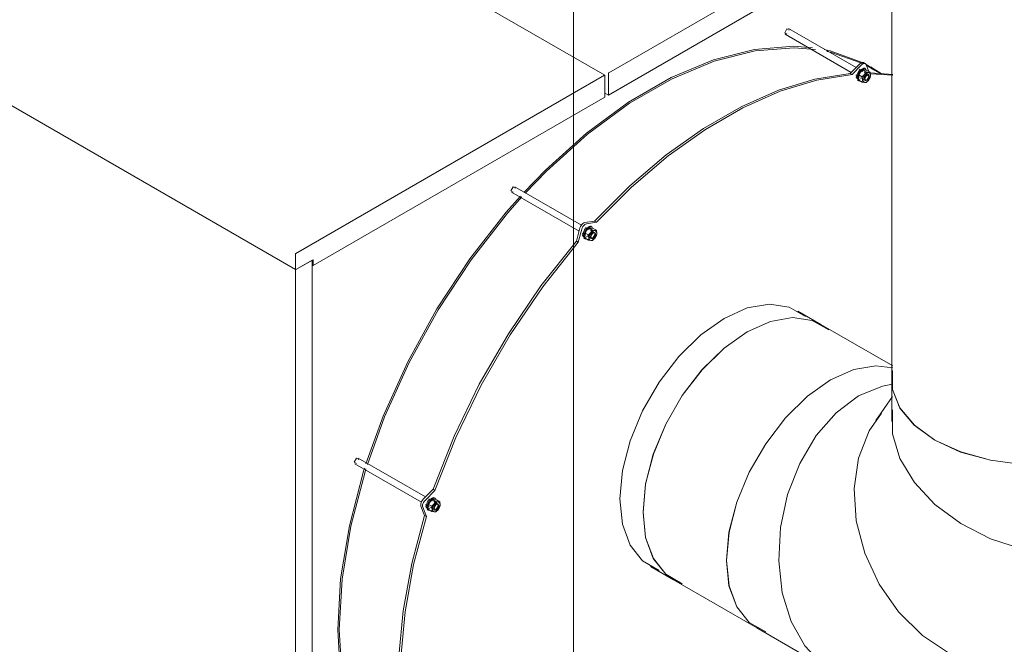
# Model space of a CAD drawing. Header units: metres. Extents: x -54598 to 1827199, y -329446 to -256744.
# Tile 366 of 474: x 225410 to 226913, y -305403 to -304450. Entities that reach past the tile are written whole.
import ezdxf

# ---------------------------------------------------------------- set-up
doc = ezdxf.new("R2010")
doc.units = ezdxf.units.M
for name, color, linetype, lineweight in [('G-ANNO-SYMB', 7, 'Continuous', 9), ('G-IMPT', 8, 'Continuous', 9), ('M-EQPM', 7, 'Continuous', 20), ('M-HVAC-DUCT', 70, 'Continuous', 20)]:
    doc.layers.add(name, color=color, linetype=linetype, lineweight=lineweight)

# ---------------------------------------------------------------- blocks, each defined once
blk = doc.blocks.new('PREXTHERM RSW 1890 - Гайка 12_dwg-V335-AKS44')
at = {"layer": 'G-IMPT'}
for p, q in [((-13555.5, -14939.6), (-13560.5, -14936.7)), ((-13566.5, -14944.2), (-13561.5, -14947.1)), ((-13555.5, -14939.6), (-13555.4, -14941.8)), ((-13549.4, -14940.1), (-13554.4, -14937.2)), ((-13550.6, -14947.5), (-13551.7, -14946.8)), ((-13566.5, -14952.2), (-13561.5, -14955.2))]:
    blk.add_line(p, q, dxfattribs=at)
for points in [[(-13566.5, -14944.2, 0), (-13564.1, -14940.1, 0), (-13560.5, -14936.7, 0)], [(-13560.5, -14936.7, 0), (-13558, -14936.6, 0), (-13554.4, -14937.2, 0)], [(-13566.5, -14952.2, 0), (-13567.1, -14947.9, 0), (-13566.5, -14944.2, 0)], [(-13555.5, -14939.6, 0), (-13557.9, -14943.6, 0), (-13561.5, -14947.1, 0)], [(-13561.5, -14947.1, 0), (-13561, -14951.4, 0), (-13561.5, -14955.2, 0)], [(-13554.8, -14941.3, 0), (-13557.3, -14943.4, 0), (-13559.4, -14946.5, 0), (-13560.5, -14949.8, 0), (-13560.5, -14952.8, 0), (-13559.3, -14954.9, 0), (-13557.3, -14955.6, 0), (-13554.8, -14954.8, 0)], [(-13554.8, -14943.6, 0), (-13556.1, -14944.6, 0), (-13557.2, -14946.1, 0), (-13558.1, -14947.7, 0), (-13558.5, -14949.4, 0), (-13558.5, -14951, 0), (-13558.1, -14952.1, 0), (-13557.2, -14952.8, 0), (-13556.1, -14952.9, 0), (-13554.8, -14952.4, 0)], [(-13549.4, -14940.1, 0), (-13551.9, -14940.2, 0), (-13555.5, -14939.6, 0)], [(-13555.5, -14955.7, 0), (-13551.9, -14952.3, 0), (-13549.4, -14948.2, 0)], [(-13554.9, -14939.7, 0), (-13555, -14940.9, 0), (-13554.7, -14943.8, 0)], [(-13554.8, -14941.3, 0), (-13552.3, -14940.5, 0), (-13550.2, -14941.2, 0), (-13549.1, -14943.2, 0), (-13549.1, -14946.2, 0), (-13550.2, -14949.6, 0), (-13552.2, -14952.6, 0), (-13554.8, -14954.8, 0)], [(-13554.8, -14952.4, 0), (-13553.5, -14951.4, 0), (-13552.3, -14950, 0), (-13551.5, -14948.3, 0), (-13551, -14946.6, 0), (-13551, -14945.1, 0), (-13551.5, -14943.9, 0), (-13552.3, -14943.2, 0), (-13553.5, -14943.1, 0), (-13554.8, -14943.6, 0)], [(-13549.4, -14948.2, 0), (-13548.9, -14944.5, 0), (-13549.4, -14940.1, 0)], [(-13561.5, -14955.2, 0), (-13557.9, -14955.7, 0), (-13555.5, -14955.7, 0)]]:
    blk.add_polyline3d(points, dxfattribs=at)
blk = doc.blocks.new('PREXTHERM RSW 1890 - Гайка 12_dwg-V336-AKS44')
at = {"layer": 'G-IMPT'}
for p, q in [((-12909.7, -14288.9), (-12904.7, -14291.8)), ((-12898.6, -14284.3), (-12903.6, -14281.4)), ((-12898.6, -14284.3), (-12898.5, -14286.5)), ((-12892.6, -14284.8), (-12897.6, -14281.9)), ((-12909.7, -14297), (-12904.7, -14299.9)), ((-12893.7, -14292.2), (-12894.9, -14291.5))]:
    blk.add_line(p, q, dxfattribs=at)
for points in [[(-12909.7, -14297, 0), (-12910.2, -14292.6, 0), (-12909.7, -14288.9, 0)], [(-12909.7, -14288.9, 0), (-12907.2, -14284.8, 0), (-12903.6, -14281.4, 0)], [(-12898.6, -14284.3, 0), (-12901.1, -14288.3, 0), (-12904.7, -14291.8, 0)], [(-12903.6, -14281.4, 0), (-12901.2, -14281.3, 0), (-12897.6, -14281.9, 0)], [(-12897.9, -14286, 0), (-12900.5, -14288.1, 0), (-12902.5, -14291.2, 0), (-12903.6, -14294.5, 0), (-12903.6, -14297.5, 0), (-12902.5, -14299.6, 0), (-12900.5, -14300.3, 0), (-12897.9, -14299.5, 0)], [(-12897.9, -14288.3, 0), (-12899.3, -14289.3, 0), (-12900.4, -14290.8, 0), (-12901.3, -14292.4, 0), (-12901.7, -14294.1, 0), (-12901.7, -14295.7, 0), (-12901.3, -14296.8, 0), (-12900.4, -14297.5, 0), (-12899.3, -14297.6, 0), (-12897.9, -14297.1, 0)], [(-12892.6, -14284.8, 0), (-12895, -14284.9, 0), (-12898.6, -14284.3, 0)], [(-12898.1, -14284.4, 0), (-12898.1, -14285.6, 0), (-12897.8, -14288.6, 0)], [(-12897.9, -14286, 0), (-12895.4, -14285.2, 0), (-12893.4, -14285.9, 0), (-12892.3, -14287.9, 0), (-12892.3, -14290.9, 0), (-12893.4, -14294.3, 0), (-12895.4, -14297.3, 0), (-12897.9, -14299.5, 0)], [(-12897.9, -14297.1, 0), (-12896.6, -14296.1, 0), (-12895.5, -14294.7, 0), (-12894.6, -14293, 0), (-12894.2, -14291.3, 0), (-12894.2, -14289.8, 0), (-12894.6, -14288.6, 0), (-12895.5, -14287.9, 0), (-12896.6, -14287.8, 0), (-12897.9, -14288.3, 0)], [(-12892.6, -14292.9, 0), (-12892, -14289.2, 0), (-12892.6, -14284.8, 0)], [(-12904.7, -14291.8, 0), (-12904.1, -14296.1, 0), (-12904.7, -14299.9, 0)], [(-12904.7, -14299.9, 0), (-12901.1, -14300.5, 0), (-12898.6, -14300.4, 0)], [(-12898.6, -14300.4, 0), (-12895.1, -14297, 0), (-12892.6, -14292.9, 0)]]:
    blk.add_polyline3d(points, dxfattribs=at)
blk = doc.blocks.new('PREXTHERM RSW 1890 - Гайка 12_dwg-V337-AKS44')
at = {"layer": 'G-IMPT'}
for p, q in [((-13327.5, -14530.1), (-13322.4, -14533)), ((-13316.4, -14525.5), (-13321.4, -14522.6)), ((-13316.4, -14525.5), (-13316.3, -14527.7)), ((-13310.3, -14526), (-13315.4, -14523.1)), ((-13327.5, -14538.2), (-13322.4, -14541.1)), ((-13311.5, -14533.4), (-13312.7, -14532.7))]:
    blk.add_line(p, q, dxfattribs=at)
for points in [[(-13327.5, -14538.2, 0), (-13328, -14533.8, 0), (-13327.5, -14530.1, 0)], [(-13327.5, -14530.1, 0), (-13325, -14526, 0), (-13321.4, -14522.6, 0)], [(-13316.4, -14525.5, 0), (-13318.8, -14529.5, 0), (-13322.4, -14533, 0)], [(-13321.4, -14522.6, 0), (-13319, -14522.5, 0), (-13315.4, -14523.1, 0)], [(-13315.7, -14527.2, 0), (-13318.3, -14529.3, 0), (-13320.3, -14532.4, 0), (-13321.4, -14535.7, 0), (-13321.4, -14538.7, 0), (-13320.3, -14540.8, 0), (-13318.2, -14541.5, 0), (-13315.7, -14540.7, 0)], [(-13315.7, -14529.5, 0), (-13317, -14530.5, 0), (-13318.2, -14532, 0), (-13319, -14533.6, 0), (-13319.5, -14535.3, 0), (-13319.5, -14536.9, 0), (-13319, -14538, 0), (-13318.2, -14538.7, 0), (-13317, -14538.8, 0), (-13315.7, -14538.3, 0)], [(-13310.3, -14526, 0), (-13312.8, -14526.1, 0), (-13316.4, -14525.5, 0)], [(-13315.8, -14525.6, 0), (-13315.9, -14526.8, 0), (-13315.6, -14529.8, 0)], [(-13315.7, -14527.2, 0), (-13313.2, -14526.4, 0), (-13311.2, -14527.1, 0), (-13310, -14529.1, 0), (-13310, -14532.1, 0), (-13311.1, -14535.5, 0), (-13313.2, -14538.5, 0), (-13315.7, -14540.7, 0)], [(-13315.7, -14538.3, 0), (-13314.4, -14537.3, 0), (-13313.3, -14535.9, 0), (-13312.4, -14534.2, 0), (-13312, -14532.5, 0), (-13312, -14531, 0), (-13312.4, -14529.8, 0), (-13313.3, -14529.1, 0), (-13314.4, -14529, 0), (-13315.7, -14529.5, 0)], [(-13310.3, -14534.1, 0), (-13309.8, -14530.4, 0), (-13310.3, -14526, 0)], [(-13322.4, -14533, 0), (-13321.9, -14537.3, 0), (-13322.4, -14541.1, 0)], [(-13322.4, -14541.1, 0), (-13318.9, -14541.7, 0), (-13316.4, -14541.6, 0)], [(-13316.4, -14541.6, 0), (-13312.8, -14538.2, 0), (-13310.3, -14534.1, 0)]]:
    blk.add_polyline3d(points, dxfattribs=at)
blk = doc.blocks.new('PREXTHERM RSW 1890 - PREXTHERM RSW 1890-566327-AKS44')
at = {"layer": 'M-EQPM'}
for p, q in [((-13297.6, -14289.4), (-14189.2, -13774.6)), ((-12858.3, -14035.6), (-13291.6, -14285.7)), ((-14661.2, -14071.2), (-13769.6, -14586)), ((-13292.2, -14319.5), (-12858.3, -14069)), ((-13023.1, -14224.6), (-13019.6, -14226.6)), ((-13022.1, -14226.8), (-12921.5, -14284.9)), ((-12914.2, -14277.6), (-13017.1, -14218.2)), ((-12923.1, -14286.5), (-12908.5, -14271.9)), ((-12905.7, -14273.6), (-12920.3, -14288.1)), ((-12903.2, -14272.3), (-12905.9, -14270.9)), ((-12899.8, -14271.7), (-12902.6, -14270)), ((-12900.1, -14272.1), (-12902.4, -14271)), ((-12876.2, -14286.6), (-12898.6, -14272.9)), ((-12894.4, -14283.8), (-12898.5, -14273.3)), ((-12887.2, -14281), (-12897.7, -14275.1)), ((-13298, -14289.4), (-13769.2, -14561.5)), ((-13297.4, -14322.6), (-13297.4, -14289.7)), ((-13292.2, -14286.7), (-13292.2, -14319.5)), ((-12923.1, -14286.5), (-12920.3, -14288.1)), ((-12914.6, -14288.9), (-12908.9, -14292.2)), ((-12903.9, -14283.5), (-12909.6, -14280.3)), ((-12895.4, -14288.4), (-12901.8, -14284.7)), ((-12900.8, -14283), (-12901.5, -14282.6)), ((-12899.8, -14279.6), (-12901.2, -14278.7)), ((-12899.4, -14286.2), (-12899.5, -14287.5)), ((-12897.8, -14286.3), (-12897.6, -14284.4)), ((-12892.3, -14285.5), (-12857.8, -14288)), ((-12857.8, -14289.3), (-12892.2, -14287.1)), ((-12890.7, -14277.3), (-12891.7, -14276.7)), ((-12876.2, -14287.4), (-12891, -14278.8)), ((-12913.9, -14292.1), (-12910.1, -14297.4)), ((-12912.4, -14292.9), (-12908.7, -14298.2)), ((-12911.7, -14296.9), (-12910.3, -14297.7)), ((-12908.5, -14294.7), (-12907.8, -14295.1)), ((-12906.8, -14293.4), (-12900.4, -14297.1)), ((-13297.5, -14316.5), (-13292.2, -14319.5)), ((-13742.9, -14579.8), (-13297.4, -14322.6)), ((-13440.9, -14465.8), (-13437.3, -14467.8)), ((-13439.8, -14468), (-13336.8, -14527.5)), ((-13333.3, -14518), (-13434.8, -14459.4)), ((-13328.2, -14514.3), (-13313.4, -14511.9)), ((-13310.5, -14513.6), (-13325.4, -14515.9)), ((-13313.4, -14511.9), (-13310.5, -14513.6)), ((-13340.9, -14542.6), (-13335.5, -14522.3)), ((-13332.6, -14524), (-13338.1, -14544.3)), ((-13332.3, -14530.1), (-13326.7, -14533.4)), ((-13321.7, -14524.7), (-13327.3, -14521.5)), ((-13313.2, -14529.6), (-13319.6, -14525.9)), ((-13318.6, -14524.2), (-13319.3, -14523.8)), ((-13317.5, -14520.8), (-13319, -14519.9)), ((-13317.1, -14527.4), (-13317.2, -14528.7)), ((-13315.5, -14527.5), (-13315.4, -14525.6)), ((-13340.9, -14542.6), (-13338.1, -14544.3)), ((-13331.6, -14533.3), (-13327.9, -14538.6)), ((-13330.2, -14534.1), (-13326.5, -14539.4)), ((-13329.5, -14538.1), (-13328, -14538.9)), ((-13326.3, -14535.9), (-13325.6, -14536.3)), ((-13324.6, -14534.6), (-13318.2, -14538.3)), ((-13769.7, -14562.4), (-13769.7, -14585.6)), ((-13769.2, -14586), (-13742.9, -14570.8)), ((-13744.3, -14571.6), (-13769.2, -14586)), ((-13744.3, -15825.7), (-13744.3, -14571.6)), ((-13742.9, -14570.8), (-13742.9, -14579.8)), ((-13769.7, -14586.9), (-13769.7, -15839.8)), ((-13742.9, -14579.8), (-13744.3, -14578.9)), ((-12967.7, -14669.6), (-13003, -14649.2)), ((-13571.2, -14932.8), (-13673.9, -14873.5)), ((-13679.9, -14879.8), (-13676.4, -14881.9)), ((-13678.9, -14882.1), (-13577.6, -14940.6)), ((-13574.8, -14936.4), (-13559.6, -14921.2)), ((-13556.8, -14922.9), (-13559.6, -14921.2)), ((-13556.8, -14922.9), (-13572, -14938.1)), ((-13560.8, -14938.8), (-13566.4, -14935.5)), ((-13556.6, -14934.8), (-13558, -14934)), ((-13572.7, -14961.1), (-13578.2, -14946.7)), ((-13575.4, -14948.3), (-13569.8, -14962.7)), ((-13571.4, -14944.2), (-13565.8, -14947.5)), ((-13570.7, -14947.4), (-13567, -14952.7)), ((-13569.3, -14948.2), (-13565.6, -14953.5)), ((-13565.4, -14950), (-13564.7, -14950.4)), ((-13563.7, -14948.7), (-13557.3, -14952.3)), ((-13552.3, -14943.7), (-13558.7, -14940)), ((-13557.7, -14938.3), (-13558.4, -14937.9)), ((-13556.2, -14941.5), (-13556.3, -14942.8)), ((-13554.6, -14941.6), (-13554.4, -14939.7)), ((-13572.7, -14961.1), (-13569.8, -14962.7)), ((-13568.5, -14952.2), (-13567.1, -14953)), ((-13228, -15038.9), (-13192.7, -15059.3))]:
    blk.add_line(p, q, dxfattribs=at)
for points in [[(-13016, -14220.5, 0), (-13019.6, -14218.4, 0), (-13023.1, -14224.6, 0)], [(-12980.6, -14247.3, 0), (-13009.4, -14245.2, 0), (-13069.1, -14249.8, 0), (-13131.7, -14265.7, 0), (-13196.1, -14292.6, 0), (-13261.2, -14330.2, 0), (-13325.6, -14377.6, 0), (-13388.3, -14434, 0), (-13421.3, -14468.3, 0)], [(-12976.2, -14249.9, 0), (-13008.5, -14247.4, 0), (-13068, -14251.9, 0), (-13130.5, -14267.7, 0), (-13194.8, -14294.7, 0), (-13259.7, -14332.1, 0), (-13324, -14379.5, 0), (-13386.5, -14435.8, 0), (-13419.1, -14469.5, 0)], [(-12903.4, -14270.4, 0), (-12953.9, -14252.2, 0), (-12962.8, -14250.2, 0)], [(-12907, -14270.4, 0), (-12953, -14254.3, 0), (-12958.5, -14253.1, 0)], [(-12908.5, -14271.9, 0), (-12907.1, -14270.7, 0), (-12905.6, -14270, 0), (-12904.2, -14269.7, 0), (-12903, -14269.9, 0), (-12902, -14270.5, 0), (-12901.3, -14271.6, 0)], [(-12898.5, -14273.3, 0), (-12899.1, -14272.2, 0), (-12900.1, -14271.5, 0), (-12901.4, -14271.3, 0), (-12902.8, -14271.6, 0), (-12904.2, -14272.4, 0), (-12905.7, -14273.6, 0)], [(-13313.4, -14511.9, 0), (-13259.5, -14458.3, 0), (-13203.8, -14410.9, 0), (-13146.9, -14370.4, 0), (-13089.6, -14337.3, 0), (-13032.7, -14312.1, 0), (-12977, -14295.1, 0), (-12923.1, -14286.5, 0)], [(-12920.3, -14288.1, 0), (-12974.2, -14296.7, 0), (-13029.9, -14313.7, 0), (-13086.8, -14339, 0), (-13144.1, -14372, 0), (-13200.9, -14412.5, 0), (-13256.7, -14459.9, 0), (-13310.5, -14513.6, 0)], [(-13297.6, -14289.4, 0), (-13297.7, -14289.3, 0), (-13297.8, -14289.3, 0), (-13298, -14289.4, 0)], [(-13297.4, -14289.7, 0), (-13297.4, -14289.6, 0), (-13297.5, -14289.4, 0)], [(-13291.6, -14285.7, 0), (-13291.8, -14285.8, 0), (-13291.9, -14286, 0), (-13292, -14286.2, 0), (-13292.1, -14286.3, 0), (-13292.2, -14286.5, 0), (-13292.2, -14286.7, 0)], [(-12901.4, -14278.7, 0), (-12902.7, -14278.3, 0), (-12910.1, -14282.6, 0), (-12913.9, -14292.1, 0)], [(-12898.6, -14280.6, 0), (-12901.3, -14279.1, 0), (-12908.7, -14283.4, 0), (-12912.4, -14292.9, 0)], [(-12894.4, -14290.7, 0), (-12897.9, -14288.7, 0), (-12901.5, -14294.8, 0)], [(-12901.5, -14294.8, 0), (-12897.9, -14296.8, 0), (-12894.4, -14290.7, 0)], [(-12890.7, -14277.3, 0), (-12877.5, -14285.6, 0), (-12874.8, -14287.5, 0)], [(-13433.8, -14461.7, 0), (-13437.3, -14459.6, 0), (-13440.9, -14465.8, 0)], [(-13426.2, -14473.7, 0), (-13447.9, -14498.4, 0), (-13503.5, -14569.5, 0), (-13553.9, -14646, 0), (-13598.3, -14726.5, 0), (-13635.8, -14809.6, 0), (-13662.2, -14882.2, 0)], [(-13424, -14474.9, 0), (-13446, -14500, 0), (-13501.5, -14570.9, 0), (-13551.8, -14647.3, 0), (-13596.1, -14727.6, 0), (-13633.6, -14810.5, 0), (-13660, -14883.5, 0)], [(-13335.5, -14522.3, 0), (-13334.8, -14520.4, 0), (-13333.8, -14518.6, 0), (-13332.6, -14517, 0), (-13331.2, -14515.6, 0), (-13329.7, -14514.7, 0), (-13328.2, -14514.3, 0)], [(-13325.4, -14515.9, 0), (-13326.9, -14516.4, 0), (-13328.3, -14517.3, 0), (-13329.7, -14518.6, 0), (-13331, -14520.2, 0), (-13332, -14522.1, 0), (-13332.6, -14524, 0)], [(-13319.2, -14519.9, 0), (-13320.5, -14519.5, 0), (-13327.9, -14523.8, 0), (-13331.6, -14533.3, 0)], [(-13316.4, -14521.8, 0), (-13319.1, -14520.3, 0), (-13326.5, -14524.6, 0), (-13330.2, -14534.1, 0)], [(-13312.2, -14531.9, 0), (-13315.7, -14529.9, 0), (-13319.3, -14536, 0)], [(-13559.6, -14921.2, 0), (-13527.7, -14840.3, 0), (-13489.3, -14760.7, 0), (-13444.8, -14683.7, 0), (-13395.1, -14610.7, 0), (-13340.9, -14542.6, 0)], [(-13338.1, -14544.3, 0), (-13392.3, -14612.3, 0), (-13442, -14685.4, 0), (-13486.4, -14762.3, 0), (-13524.9, -14841.9, 0), (-13556.8, -14922.9, 0)], [(-13319.3, -14536, 0), (-13315.7, -14538, 0), (-13312.2, -14531.9, 0)], [(-13769.2, -14561.5, 0), (-13769.3, -14561.6, 0), (-13769.5, -14561.7, 0), (-13769.6, -14561.9, 0), (-13769.7, -14562.1, 0), (-13769.7, -14562.3, 0), (-13769.7, -14562.4, 0)], [(-13769.7, -14585.6, 0), (-13769.7, -14585.8, 0), (-13769.7, -14585.9, 0), (-13769.6, -14586, 0), (-13769.5, -14586, 0), (-13769.3, -14586, 0), (-13769.2, -14586, 0)], [(-13769.2, -14586, 0), (-13769.3, -14586.1, 0), (-13769.5, -14586.2, 0), (-13769.6, -14586.4, 0), (-13769.7, -14586.6, 0), (-13769.7, -14586.8, 0), (-13769.7, -14586.9, 0)], [(-12991.1, -14657.7, 0), (-13016.3, -14643.1, 0), (-13046.5, -14638.7, 0), (-13080.1, -14644.5, 0), (-13115.5, -14660.3, 0)], [(-13115.5, -14660.3, 0), (-13150.9, -14685.4, 0), (-13184.6, -14718.4, 0), (-13214.7, -14757.7, 0), (-13239.9, -14801.3, 0), (-13258.9, -14847.1, 0), (-13270.6, -14892.7, 0), (-13274.6, -14935.9, 0), (-13270.6, -14974.5, 0), (-13258.9, -15006.5, 0), (-13239.9, -15030.4, 0), (-13214.7, -15045, 0)], [(-13080.2, -14680.8, 0), (-13044.8, -14664.9, 0), (-13011.1, -14659.1, 0), (-12981, -14663.6, 0), (-12955.8, -14678.1, 0)], [(-13179.4, -15065.4, 0), (-13204.6, -15050.8, 0), (-13223.5, -15026.9, 0), (-13235.3, -14994.9, 0), (-13239.3, -14956.3, 0), (-13235.3, -14913.1, 0), (-13223.5, -14867.5, 0), (-13204.6, -14821.7, 0), (-13179.4, -14778.1, 0), (-13149.2, -14738.8, 0), (-13115.6, -14705.8, 0), (-13080.2, -14680.8, 0)], [(-13672.9, -14875.8, 0), (-13676.4, -14873.7, 0), (-13679.9, -14879.8, 0)], [(-13664.3, -14889, 0), (-13665.8, -14893.5, 0), (-13687.5, -14976.9, 0), (-13700.8, -15058, 0), (-13705.2, -15135.5, 0)], [(-13662.2, -14890.2, 0), (-13663.4, -14894.3, 0), (-13685.1, -14977.4, 0), (-13698.4, -15058.4, 0), (-13702.8, -15135.8, 0)], [(-13578.2, -14946.7, 0), (-13578.5, -14945.2, 0), (-13578.5, -14943.5, 0), (-13578, -14941.6, 0), (-13577.2, -14939.7, 0), (-13576.1, -14938, 0), (-13574.8, -14936.4, 0)], [(-13558.3, -14934, 0), (-13559.6, -14933.6, 0), (-13567, -14937.8, 0), (-13570.7, -14947.4, 0)], [(-13555.5, -14935.9, 0), (-13558.1, -14934.4, 0), (-13565.6, -14938.7, 0), (-13569.3, -14948.2, 0)], [(-13572, -14938.1, 0), (-13573.3, -14939.6, 0), (-13574.4, -14941.4, 0), (-13575.2, -14943.3, 0), (-13575.6, -14945.1, 0), (-13575.7, -14946.9, 0), (-13575.4, -14948.3, 0)], [(-13551.3, -14946, 0), (-13554.8, -14943.9, 0), (-13558.3, -14950.1, 0)], [(-13558.3, -14950.1, 0), (-13554.8, -14952.1, 0), (-13551.3, -14946, 0)], [(-13572.7, -15411.9, 0), (-13592.2, -15360.9, 0), (-13605.3, -15304.1, 0), (-13612, -15242.3, 0), (-13612, -15176.1, 0), (-13605.3, -15106.6, 0), (-13592.2, -15034.6, 0), (-13572.7, -14961.1, 0)], [(-13569.8, -14962.7, 0), (-13589.4, -15036.2, 0), (-13602.5, -15108.2, 0), (-13609.1, -15177.7, 0), (-13609.1, -15243.9, 0), (-13602.5, -15305.8, 0), (-13589.4, -15362.6, 0), (-13569.8, -15413.5, 0)], [(-13705.2, -15135.5, 0), (-13700.8, -15207.9, 0), (-13687.5, -15273.8, 0), (-13665.8, -15332, 0), (-13637.7, -15378.8, 0)], [(-13702.8, -15135.8, 0), (-13698.4, -15208, 0), (-13685.1, -15273.7, 0), (-13663.4, -15331.8, 0), (-13633.8, -15380.8, 0)]]:
    blk.add_polyline3d(points, dxfattribs=at)
for name in ['PREXTHERM RSW 1890 - Гайка 12_dwg-V336-AKS44', 'PREXTHERM RSW 1890 - Гайка 12_dwg-V337-AKS44', 'PREXTHERM RSW 1890 - Гайка 12_dwg-V335-AKS44']:
    blk.add_blockref(name, (0, 0))
blk = doc.blocks.new('Reflex_N - Reflex N500 grey-733570-AKS44')
at = {"layer": 'M-EQPM', "color": 22}
for p, q in [((-12215.5, -14567.2), (-12215.5, -13840.5)), ((-12281.5, -14064.3), (-12364.7, -14112.3)), ((-12278.4, -14064), (-12289.2, -14057.8)), ((-12283.3, -14070.9), (-12349.6, -14109.1)), ((-12349.6, -14109.1), (-12283.3, -14070.9)), ((-12281.2, -14070.6), (-12286.9, -14067.4)), ((-12280.3, -14099.6), (-12280.3, -14072.6)), ((-12280.3, -14072.6), (-12280.3, -14099.6)), ((-12277.2, -14101.6), (-12277.2, -14066.8)), ((-12319.7, -14095.8), (-12316.5, -14093.9)), ((-12315.8, -14094.4), (-12319, -14096.2)), ((-12316.5, -14093.9), (-12315.8, -14094.4)), ((-12315.8, -14118.5), (-12315.8, -14094.4)), ((-12314.8, -14093), (-12312.2, -14091.5)), ((-12314.8, -14096.4), (-12314.8, -14093)), ((-12314.1, -14093.4), (-12314.8, -14093)), ((-12311.5, -14091.9), (-12314.1, -14093.4)), ((-12314.1, -14093.4), (-12314.1, -14096.8)), ((-12309.1, -14091.6), (-12309.8, -14091.2)), ((-12308.1, -14096.7), (-12308.1, -14093.9)), ((-12308.1, -14095.9), (-12306.7, -14095.1)), ((-12306, -14095.5), (-12308.1, -14096.7)), ((-12306, -14095.5), (-12306.7, -14095.1)), ((-12306, -14098.8), (-12306, -14095.5)), ((-12301, -14091.8), (-12299.9, -14091.2)), ((-12299.8, -14095), (-12300.5, -14094.6)), ((-12299.2, -14091.6), (-12300.3, -14092.2)), ((-12295.6, -14091.2), (-12296.3, -14090.8)), ((-12294.2, -14100.2), (-12294.2, -14094.5)), ((-12293.8, -14087.6), (-12291.2, -14086.1)), ((-12293.8, -14091.2), (-12293.8, -14087.6)), ((-12293.1, -14088), (-12293.8, -14087.6)), ((-12293.1, -14091.6), (-12293.8, -14091.2)), ((-12290.5, -14086.6), (-12293.1, -14088)), ((-12293.1, -14088), (-12293.1, -14091.6)), ((-12293.1, -14091.6), (-12291.2, -14090.5)), ((-12290, -14102.7), (-12290, -14091.2)), ((-12289.3, -14091.6), (-12289.3, -14103.2)), ((-12287.3, -14086.2), (-12288, -14085.8)), ((-12286, -14101.3), (-12286, -14089.1)), ((-12364.7, -14157.2), (-12281.5, -14109.2)), ((-12349.6, -14143.1), (-12283.3, -14104.8)), ((-12283.3, -14104.8), (-12349.6, -14143.1)), ((-12328.1, -14107.5), (-12327, -14106.8)), ((-12326.8, -14110.7), (-12327.6, -14110.3)), ((-12326.3, -14107.2), (-12327.4, -14107.9)), ((-12322.7, -14106.9), (-12323.4, -14106.4)), ((-12322, -14109.7), (-12322, -14110.4)), ((-12321.3, -14115.8), (-12321.3, -14110.1)), ((-12319.7, -14119.9), (-12319.7, -14095.8)), ((-12319, -14096.2), (-12319.7, -14095.8)), ((-12319, -14096.2), (-12319, -14120.3)), ((-12314.1, -14096.8), (-12314.8, -14096.4)), ((-12314.5, -14099.6), (-12312, -14098.1)), ((-12314.5, -14102.9), (-12314.5, -14099.6)), ((-12313.8, -14100), (-12314.5, -14099.6)), ((-12313.8, -14103.3), (-12314.5, -14102.9)), ((-12314.1, -14096.8), (-12312.4, -14095.8)), ((-12311.3, -14098.6), (-12313.8, -14100)), ((-12313.8, -14100), (-12313.8, -14103.3)), ((-12313.8, -14103.3), (-12311.3, -14101.9)), ((-12312, -14096), (-12312, -14095.7)), ((-12312, -14098.1), (-12312, -14096)), ((-12311.3, -14098.6), (-12312, -14098.1)), ((-12312, -14115.5), (-12312, -14102.3)), ((-12311.3, -14096.4), (-12311.3, -14098.6)), ((-12311.3, -14101.9), (-12311.3, -14115.9)), ((-12308.1, -14100), (-12306, -14098.8)), ((-12308.1, -14114), (-12308.1, -14100)), ((-12306.1, -14104.9), (-12306.1, -14100.5)), ((-12305.3, -14105.3), (-12306.1, -14104.9)), ((-12305.3, -14105.3), (-12297.4, -14100.7)), ((-12305.3, -14100.9), (-12305.3, -14105.3)), ((-12305.3, -14108.3), (-12300.6, -14105.6)), ((-12305.3, -14111.6), (-12305.3, -14108.3)), ((-12304.6, -14108.7), (-12305.3, -14108.3)), ((-12299.9, -14106), (-12304.6, -14108.7)), ((-12304.6, -14108.7), (-12304.6, -14112)), ((-12304.6, -14112), (-12299.2, -14108.9)), ((-12302.8, -14100.1), (-12298.1, -14097.4)), ((-12302.8, -14098.6), (-12302.8, -14100.1)), ((-12302.1, -14100.6), (-12302.8, -14100.1)), ((-12297.4, -14097.8), (-12302.1, -14100.6)), ((-12302.1, -14100.6), (-12302.1, -14099)), ((-12298.1, -14097.4), (-12298.1, -14095.8)), ((-12298.1, -14097.4), (-12297.4, -14097.8)), ((-12297.4, -14096.2), (-12297.4, -14097.8)), ((-12297.4, -14100.7), (-12297.4, -14101.6)), ((-12289.3, -14103.2), (-12290, -14102.7)), ((-12289.3, -14103.2), (-12286, -14101.3)), ((-12369.1, -14119.9), (-12369.1, -14154.7)), ((-12352.6, -14114.4), (-12352.6, -14141.3)), ((-12352.6, -14141.3), (-12352.6, -14114.4)), ((-12345.9, -14117.7), (-12342.6, -14115.8)), ((-12345.9, -14121.4), (-12345.9, -14117.7)), ((-12345.2, -14118.1), (-12345.9, -14117.7)), ((-12341.9, -14116.3), (-12345.2, -14118.1)), ((-12345.2, -14118.1), (-12345.2, -14121.8)), ((-12344.2, -14125), (-12343.5, -14125.5)), ((-12343.1, -14125.6), (-12343.8, -14125.2)), ((-12341.9, -14116.3), (-12342.6, -14115.8)), ((-12341.9, -14120.4), (-12341.9, -14116.3)), ((-12339.6, -14121.6), (-12340.3, -14121.2)), ((-12339.6, -14125.5), (-12340.3, -14125.1)), ((-12337.9, -14113.1), (-12334.7, -14111.2)), ((-12337.9, -14117.2), (-12337.9, -14113.1)), ((-12337.2, -14113.5), (-12337.9, -14113.1)), ((-12333.9, -14111.6), (-12337.2, -14113.5)), ((-12337.2, -14113.5), (-12337.2, -14117.6)), ((-12335.6, -14121.7), (-12336.3, -14121.3)), ((-12333.9, -14111.6), (-12334.7, -14111.2)), ((-12333.9, -14115.4), (-12333.9, -14111.6)), ((-12333.9, -14129), (-12333.9, -14125.3)), ((-12333.1, -14120.4), (-12333.1, -14116.1)), ((-12332.4, -14120.9), (-12333.1, -14120.4)), ((-12332.4, -14120.9), (-12324.5, -14116.3)), ((-12332.4, -14116.6), (-12332.4, -14120.9)), ((-12332.4, -14123.9), (-12327.7, -14121.2)), ((-12332.4, -14127.3), (-12332.4, -14123.9)), ((-12331.7, -14124.3), (-12332.4, -14123.9)), ((-12327, -14121.6), (-12331.7, -14124.3)), ((-12331.7, -14124.3), (-12331.7, -14127.7)), ((-12331.7, -14127.7), (-12326.3, -14124.5)), ((-12329.9, -14115.8), (-12325.2, -14113.1)), ((-12329.9, -14114.2), (-12329.9, -14115.8)), ((-12329.2, -14116.2), (-12329.9, -14115.8)), ((-12324.5, -14113.5), (-12329.2, -14116.2)), ((-12329.2, -14116.2), (-12329.2, -14114.6)), ((-12325.2, -14113.1), (-12325.2, -14111.5)), ((-12324.5, -14113.5), (-12325.2, -14113.1)), ((-12324.5, -14111.9), (-12324.5, -14113.5)), ((-12324.5, -14116.3), (-12324.5, -14117.3)), ((-12319, -14120.3), (-12319.7, -14119.9)), ((-12319, -14120.3), (-12315.8, -14118.5)), ((-12311.3, -14115.9), (-12312, -14115.5)), ((-12311.3, -14115.9), (-12308.1, -14114)), ((-12304.6, -14112), (-12305.3, -14111.6)), ((-12356.9, -14140.3), (-12351.7, -14143.3)), ((-12345.9, -14135), (-12345.9, -14131.3)), ((-12345.2, -14131.8), (-12345.9, -14131.3)), ((-12345.2, -14135.4), (-12345.9, -14135)), ((-12345.2, -14131.8), (-12345.2, -14135.4)), ((-12345.2, -14135.4), (-12341.9, -14133.6)), ((-12341.9, -14133.6), (-12341.9, -14129.5)), ((-12337.9, -14130.4), (-12337.9, -14126.3)), ((-12337.2, -14130.8), (-12337.9, -14130.4)), ((-12337.2, -14126.7), (-12337.2, -14130.8)), ((-12337.2, -14130.8), (-12333.9, -14129)), ((-12331.7, -14127.7), (-12332.4, -14127.3)), ((-12382, -14149.4), (-12367.8, -14157.5)), ((-12204.5, -14204.1), (-12204.5, -14195.4)), ((-12254.4, -14303.9), (-12252.5, -14301.7))]:
    blk.add_line(p, q, dxfattribs=at)
for points in [[(-12411.1, -13610.2, 0), (-12370.7, -13627.4, 0), (-12351.5, -13637.8, 0)], [(-12215.5, -13840.5, 0), (-12218.7, -13806.1, 0), (-12228.2, -13772.3, 0), (-12244.2, -13739.4, 0), (-12266.6, -13707.8, 0), (-12295.5, -13678, 0), (-12330.8, -13650.7, 0), (-12351.5, -13637.8, 0)], [(-12947.1, -13787.8, 0), (-12942.7, -13772.3, 0), (-12926.7, -13739.4, 0), (-12904.3, -13707.8, 0), (-12875.4, -13678, 0), (-12858.3, -13664.7, 0)], [(-12277.2, -14066.8, 0), (-12277.3, -14065.6, 0), (-12277.7, -14064.6, 0), (-12278.4, -14064, 0), (-12279.3, -14063.7, 0), (-12280.4, -14063.8, 0), (-12281.5, -14064.3, 0)], [(-12280.3, -14072.6, 0), (-12280.4, -14071.8, 0), (-12280.7, -14071.1, 0), (-12281.2, -14070.6, 0), (-12281.8, -14070.5, 0), (-12282.5, -14070.5, 0), (-12283.3, -14070.9, 0)], [(-12283.3, -14070.9, 0), (-12282.5, -14070.5, 0), (-12281.8, -14070.5, 0), (-12281.2, -14070.6, 0), (-12280.7, -14071.1, 0), (-12280.4, -14071.8, 0), (-12280.3, -14072.6, 0)], [(-12312.2, -14091.5, 0), (-12311.3, -14091.1, 0), (-12310.5, -14091, 0), (-12309.8, -14091.2, 0), (-12309.2, -14091.7, 0), (-12308.9, -14092.5, 0), (-12308.8, -14093.4, 0)], [(-12308.1, -14093.9, 0), (-12308.2, -14092.9, 0), (-12308.5, -14092.1, 0), (-12309.1, -14091.6, 0), (-12309.8, -14091.4, 0), (-12310.6, -14091.5, 0), (-12311.5, -14091.9, 0)], [(-12306.1, -14100.5, 0), (-12305.9, -14098.9, 0), (-12305.4, -14097.2, 0), (-12304.6, -14095.6, 0), (-12303.5, -14094, 0), (-12302.3, -14092.8, 0), (-12301, -14091.8, 0)], [(-12300.3, -14092.2, 0), (-12301.6, -14093.2, 0), (-12302.8, -14094.4, 0), (-12303.9, -14096, 0), (-12304.7, -14097.6, 0), (-12305.2, -14099.3, 0), (-12305.3, -14100.9, 0)], [(-12300.5, -14094.6, 0), (-12301, -14095, 0), (-12301.5, -14095.4, 0), (-12301.9, -14096, 0), (-12302.3, -14096.6, 0), (-12302.6, -14097.3, 0), (-12302.8, -14097.9, 0), (-12302.8, -14098.6, 0)], [(-12302.1, -14099, 0), (-12302, -14098.3, 0), (-12301.9, -14097.7, 0), (-12301.6, -14097, 0), (-12301.2, -14096.4, 0), (-12300.8, -14095.8, 0), (-12300.3, -14095.4, 0), (-12299.8, -14095, 0)], [(-12298.1, -14095.8, 0), (-12298.2, -14095.3, 0), (-12298.3, -14094.8, 0), (-12298.6, -14094.5, 0), (-12299, -14094.3, 0), (-12299.5, -14094.2, 0), (-12299.9, -14094.4, 0), (-12300.5, -14094.6, 0)], [(-12299.9, -14091.2, 0), (-12298.6, -14090.6, 0), (-12297.4, -14090.5, 0), (-12296.3, -14090.8, 0), (-12295.5, -14091.5, 0), (-12295, -14092.6, 0), (-12294.9, -14094, 0)], [(-12299.8, -14095, 0), (-12299.2, -14094.8, 0), (-12298.7, -14094.7, 0), (-12298.3, -14094.7, 0), (-12297.9, -14094.9, 0), (-12297.6, -14095.2, 0), (-12297.5, -14095.7, 0), (-12297.4, -14096.2, 0)], [(-12294.2, -14094.5, 0), (-12294.3, -14093.1, 0), (-12294.8, -14091.9, 0), (-12295.6, -14091.2, 0), (-12296.7, -14090.9, 0), (-12297.9, -14091, 0), (-12299.2, -14091.6, 0)], [(-12291.2, -14086.1, 0), (-12290.1, -14085.6, 0), (-12289, -14085.5, 0), (-12288, -14085.8, 0), (-12287.3, -14086.5, 0), (-12286.9, -14087.5, 0), (-12286.7, -14088.7, 0)], [(-12290, -14091.2, 0), (-12290, -14090.7, 0), (-12290.2, -14090.3, 0), (-12290.5, -14090, 0), (-12291, -14089.8, 0)], [(-12290.7, -14090.3, 0), (-12290.2, -14090.2, 0), (-12289.8, -14090.4, 0), (-12289.5, -14090.7, 0), (-12289.3, -14091.1, 0), (-12289.3, -14091.6, 0)], [(-12286, -14089.1, 0), (-12286.2, -14087.9, 0), (-12286.6, -14086.9, 0), (-12287.3, -14086.2, 0), (-12288.3, -14085.9, 0), (-12289.3, -14086.1, 0), (-12290.5, -14086.6, 0)], [(-12349.6, -14109.1, 0), (-12350.3, -14109.7, 0), (-12351.1, -14110.5, 0), (-12351.7, -14111.4, 0), (-12352.2, -14112.4, 0), (-12352.5, -14113.4, 0), (-12352.6, -14114.4, 0)], [(-12352.6, -14114.4, 0), (-12352.5, -14113.4, 0), (-12352.2, -14112.4, 0), (-12351.7, -14111.4, 0), (-12351.1, -14110.5, 0), (-12350.3, -14109.7, 0), (-12349.6, -14109.1, 0)], [(-12333.1, -14116.1, 0), (-12333, -14114.5, 0), (-12332.5, -14112.9, 0), (-12331.7, -14111.2, 0), (-12330.6, -14109.7, 0), (-12329.4, -14108.4, 0), (-12328.1, -14107.5, 0)], [(-12327.4, -14107.9, 0), (-12328.7, -14108.8, 0), (-12329.9, -14110.1, 0), (-12331, -14111.6, 0), (-12331.8, -14113.3, 0), (-12332.3, -14115, 0), (-12332.4, -14116.6, 0)], [(-12327.6, -14110.3, 0), (-12328.1, -14110.6, 0), (-12328.6, -14111.1, 0), (-12329, -14111.6, 0), (-12329.4, -14112.2, 0), (-12329.7, -14112.9, 0), (-12329.8, -14113.6, 0), (-12329.9, -14114.2, 0)], [(-12325.2, -14111.5, 0), (-12325.3, -14110.9, 0), (-12325.4, -14110.5, 0), (-12325.7, -14110.1, 0), (-12326.1, -14109.9, 0), (-12326.5, -14109.9, 0), (-12327, -14110, 0), (-12327.6, -14110.3, 0)], [(-12327, -14106.8, 0), (-12325.7, -14106.2, 0), (-12324.5, -14106.1, 0), (-12323.4, -14106.4, 0), (-12322.6, -14107.2, 0), (-12322.1, -14108.3, 0), (-12322, -14109.7, 0)], [(-12326.8, -14110.7, 0), (-12326.3, -14110.4, 0), (-12325.8, -14110.3, 0), (-12325.4, -14110.3, 0), (-12325, -14110.5, 0), (-12324.7, -14110.9, 0), (-12324.6, -14111.3, 0), (-12324.5, -14111.9, 0)], [(-12321.3, -14110.1, 0), (-12321.4, -14108.7, 0), (-12321.9, -14107.6, 0), (-12322.7, -14106.9, 0), (-12323.8, -14106.5, 0), (-12325, -14106.6, 0), (-12326.3, -14107.2, 0)], [(-12312.1, -14095.7, 0), (-12311.8, -14095.7, 0), (-12311.6, -14095.8, 0), (-12311.4, -14095.9, 0), (-12311.3, -14096.2, 0), (-12311.3, -14096.4, 0)], [(-12300.6, -14105.6, 0), (-12300, -14105.1, 0), (-12299.4, -14104.5, 0), (-12298.8, -14103.7, 0), (-12298.4, -14102.9, 0), (-12298.2, -14102, 0), (-12298.1, -14101.2, 0)], [(-12297.4, -14101.6, 0), (-12297.5, -14102.4, 0), (-12297.7, -14103.3, 0), (-12298.1, -14104.1, 0), (-12298.7, -14104.9, 0), (-12299.3, -14105.5, 0), (-12299.9, -14106, 0)], [(-12299.2, -14108.9, 0), (-12297.9, -14107.9, 0), (-12296.7, -14106.7, 0), (-12295.6, -14105.1, 0), (-12294.8, -14103.5, 0), (-12294.3, -14101.8, 0), (-12294.2, -14100.2, 0)], [(-12295, -14101.4, 0), (-12295.5, -14103.1, 0), (-12296.3, -14104.7, 0), (-12297.4, -14106.3, 0), (-12298.6, -14107.5, 0)], [(-12282.5, -14104.3, 0), (-12281.8, -14103.5, 0), (-12281.2, -14102.6, 0), (-12280.7, -14101.6, 0), (-12280.4, -14100.5, 0)], [(-12280.4, -14100.5, 0), (-12280.7, -14101.6, 0), (-12281.2, -14102.6, 0), (-12281.8, -14103.5, 0), (-12282.5, -14104.3, 0)], [(-12281.5, -14109.2, 0), (-12280.4, -14108.4, 0), (-12279.3, -14107.3, 0), (-12278.4, -14105.9, 0), (-12277.7, -14104.5, 0), (-12277.3, -14103, 0), (-12277.2, -14101.6, 0)], [(-12364.7, -14112.3, 0), (-12365.9, -14113.2, 0), (-12366.9, -14114.3, 0), (-12367.8, -14115.6, 0), (-12368.5, -14117, 0), (-12368.9, -14118.5, 0), (-12369.1, -14119.9, 0)], [(-12343.8, -14125.2, 0), (-12344.7, -14124.7, 0), (-12345.3, -14123.9, 0), (-12345.7, -14122.8, 0), (-12345.9, -14121.4, 0)], [(-12345.9, -14131.3, 0), (-12345.7, -14129.9, 0), (-12345.3, -14128.3, 0), (-12344.7, -14126.7, 0), (-12343.8, -14125.2, 0)], [(-12345.2, -14121.8, 0), (-12345, -14123.2, 0), (-12344.6, -14124.3, 0), (-12344, -14125.1, 0), (-12343.1, -14125.6, 0)], [(-12342.4, -14121, 0), (-12342.1, -14121.3, 0), (-12341.7, -14121.5, 0), (-12341.3, -14121.6, 0), (-12340.8, -14121.5, 0), (-12340.3, -14121.2, 0)], [(-12339.6, -14121.6, 0), (-12340.1, -14121.9, 0), (-12340.6, -14122, 0), (-12341, -14121.9, 0), (-12341.4, -14121.7, 0), (-12341.7, -14121.4, 0), (-12341.9, -14120.9, 0)], [(-12341.9, -14129.5, 0), (-12341.9, -14128.8, 0), (-12341.7, -14128.2, 0), (-12341.4, -14127.5, 0), (-12341, -14126.9, 0), (-12340.6, -14126.3, 0), (-12340.1, -14125.8, 0), (-12339.6, -14125.5, 0)], [(-12340.3, -14121.2, 0), (-12339.7, -14120.9, 0), (-12339.3, -14120.4, 0), (-12338.8, -14119.8, 0), (-12338.4, -14119.2, 0), (-12338.1, -14118.5, 0), (-12338, -14117.9, 0), (-12337.9, -14117.2, 0)], [(-12338.6, -14124.9, 0), (-12338.8, -14124.8, 0), (-12339.3, -14124.7, 0), (-12339.7, -14124.8, 0), (-12340.3, -14125.1, 0)], [(-12337.2, -14117.6, 0), (-12337.3, -14118.3, 0), (-12337.4, -14118.9, 0), (-12337.7, -14119.6, 0), (-12338.1, -14120.2, 0), (-12338.5, -14120.8, 0), (-12339, -14121.3, 0), (-12339.6, -14121.6, 0)], [(-12339.6, -14125.5, 0), (-12339, -14125.2, 0), (-12338.5, -14125.1, 0), (-12338.1, -14125.2, 0), (-12337.7, -14125.4, 0), (-12337.4, -14125.7, 0), (-12337.3, -14126.2, 0), (-12337.2, -14126.7, 0)], [(-12337.9, -14126.3, 0), (-12338, -14125.8, 0), (-12338.1, -14125.3, 0)], [(-12334.8, -14116.4, 0), (-12335.2, -14118, 0), (-12335.8, -14119.6, 0), (-12336.7, -14121.1, 0)], [(-12336, -14121.5, 0), (-12335.1, -14120, 0), (-12334.5, -14118.4, 0), (-12334.1, -14116.9, 0), (-12333.9, -14115.4, 0)], [(-12333.9, -14125.3, 0), (-12334.1, -14124, 0), (-12334.5, -14122.9, 0), (-12335.1, -14122.1, 0), (-12336, -14121.5, 0)], [(-12335.8, -14121.6, 0), (-12335.2, -14122.5, 0), (-12334.8, -14123.6, 0), (-12334.7, -14124.9, 0)], [(-12329.2, -14114.6, 0), (-12329.1, -14114, 0), (-12329, -14113.3, 0), (-12328.7, -14112.7, 0), (-12328.3, -14112, 0), (-12327.9, -14111.5, 0), (-12327.4, -14111, 0), (-12326.8, -14110.7, 0)], [(-12327.7, -14121.2, 0), (-12327.1, -14120.7, 0), (-12326.5, -14120.1, 0), (-12325.9, -14119.3, 0), (-12325.5, -14118.5, 0), (-12325.3, -14117.7, 0), (-12325.2, -14116.9, 0)], [(-12324.5, -14117.3, 0), (-12324.6, -14118.1, 0), (-12324.8, -14118.9, 0), (-12325.2, -14119.7, 0), (-12325.7, -14120.5, 0), (-12326.4, -14121.1, 0), (-12327, -14121.6, 0)], [(-12326.3, -14124.5, 0), (-12325, -14123.6, 0), (-12323.8, -14122.3, 0), (-12322.7, -14120.8, 0), (-12321.9, -14119.1, 0), (-12321.4, -14117.4, 0), (-12321.3, -14115.8, 0)], [(-12322.1, -14117, 0), (-12322.6, -14118.7, 0), (-12323.4, -14120.4, 0), (-12324.5, -14121.9, 0), (-12325.7, -14123.2, 0)], [(-12343.1, -14125.6, 0), (-12344, -14127.1, 0), (-12344.6, -14128.7, 0), (-12345, -14130.3, 0), (-12345.2, -14131.8, 0)], [(-12341.7, -14126.4, 0), (-12342.1, -14127.1, 0), (-12342.4, -14127.7, 0), (-12342.6, -14128.4, 0), (-12342.6, -14129, 0)], [(-12369.1, -14154.7, 0), (-12368.9, -14155.9, 0), (-12368.5, -14156.9, 0), (-12367.8, -14157.5, 0), (-12366.9, -14157.8, 0), (-12365.9, -14157.7, 0), (-12364.7, -14157.2, 0)], [(-12352.6, -14141.3, 0), (-12352.5, -14142.2, 0), (-12352.2, -14142.8, 0), (-12351.7, -14143.3, 0), (-12351.1, -14143.5, 0), (-12350.3, -14143.4, 0), (-12349.6, -14143.1, 0)], [(-12349.6, -14143.1, 0), (-12350.3, -14143.4, 0), (-12351.1, -14143.5, 0), (-12351.7, -14143.3, 0), (-12352.2, -14142.8, 0), (-12352.5, -14142.2, 0), (-12352.6, -14141.3, 0)], [(-12204.5, -14195.4, 0), (-12204.8, -14186.3, 0), (-12205.7, -14177.3, 0), (-12207.3, -14168.3, 0), (-12209.5, -14159.4, 0), (-12212.3, -14150.5, 0), (-12215.7, -14141.7, 0)], [(-12410.9, -14379.3, 0), (-12405.4, -14377.6, 0), (-12349.1, -14355.3, 0), (-12300.8, -14327.5, 0), (-12262.2, -14294.9, 0), (-12234.6, -14258.9, 0), (-12219, -14220.5, 0), (-12215.9, -14181.1, 0)], [(-12204.5, -14204.1, 0), (-12204.8, -14213.2, 0), (-12205.7, -14222.2, 0), (-12207.3, -14231.2, 0), (-12209.5, -14240.1, 0), (-12212.3, -14249, 0), (-12215.7, -14257.8, 0), (-12219.7, -14266.5, 0), (-12224.2, -14275, 0), (-12229.4, -14283.5, 0), (-12235.2, -14291.8, 0), (-12241.5, -14299.9, 0), (-12248.3, -14307.9, 0), (-12255.7, -14315.7, 0), (-12263.6, -14323.3, 0), (-12272, -14330.7, 0), (-12280.9, -14337.9, 0), (-12290.3, -14344.9, 0), (-12300.1, -14351.6, 0), (-12310.4, -14358.1, 0), (-12321.1, -14364.4, 0), (-12332.3, -14370.4, 0), (-12343.8, -14376.1, 0), (-12355.7, -14381.6, 0), (-12368, -14386.8, 0), (-12380.6, -14391.7, 0), (-12393.6, -14396.3, 0), (-12406.8, -14400.6, 0), (-12411.1, -14401.8, 0)], [(-12215.5, -14567.2, 0), (-12218.7, -14601.5, 0), (-12228.2, -14635.4, 0), (-12244.2, -14668.3, 0), (-12266.6, -14699.9, 0), (-12295.5, -14729.7, 0), (-12330.8, -14757, 0), (-12372.3, -14781, 0), (-12411.1, -14797.5, 0)]]:
    blk.add_polyline3d(points, dxfattribs=at)
blk = doc.blocks.new('ADSK_Отвод_Круглый - Стандарт-697106-AKS44')
at = {"layer": 'M-HVAC-DUCT', "color": 5}
for p, q in [((-12859.7, -14754.2), (-12859.7, -14817.9)), ((-12409.7, -14887.5), (-12409.7, -14754.2)), ((-12858.3, -14779.5), (-12884, -14816.1)), ((-12555.9, -15131.8), (-12430.6, -14953.6)), ((-13065.4, -15132.8), (-12950, -15199.4)), ((-12882.3, -15214.4), (-12665.3, -15195))]:
    blk.add_line(p, q, dxfattribs=at)
for points in [[(-12952.9, -14754.2, 0), (-12917.5, -14738.4, 0), (-12883.9, -14732.6, 0), (-12857.9, -14735.7, 0)], [(-12858.3, -14739.7, 0), (-12858.3, -14768.8, 0), (-12847.1, -14797.1, 0), (-12825.2, -14823.3, 0), (-12793.8, -14846.1, 0)], [(-12475.6, -14846.1, 0), (-12444.2, -14823.3, 0), (-12422.3, -14797.1, 0), (-12411.1, -14768.8, 0), (-12411.1, -14739.7, 0)], [(-13112, -15029.8, 0), (-13108, -14986.6, 0), (-13096.2, -14941, 0), (-13077.3, -14895.2, 0), (-13052.1, -14851.6, 0), (-13021.9, -14812.3, 0), (-12988.3, -14779.3, 0), (-12952.9, -14754.2, 0)], [(-12910.3, -14778.8, 0), (-12873.8, -14763.6, 0), (-12858.3, -14760.6, 0)], [(-13026.7, -15079, 0), (-13032.2, -15030.4, 0), (-13029.5, -14979.5, 0), (-13018.6, -14929.1, 0), (-13000.2, -14881.6, 0), (-12975.1, -14839.3, 0), (-12944.6, -14804.5, 0), (-12910.3, -14778.8, 0)], [(-12793.8, -14944.5, 0), (-12825.2, -14910.8, 0), (-12847.1, -14874.2, 0), (-12858.3, -14836.5, 0), (-12858.3, -14799.7, 0)], [(-12879.1, -15065.8, 0), (-12901, -15018.6, 0), (-12913.8, -14969.2, 0), (-12917, -14920, 0), (-12910.2, -14873.5, 0), (-12893.9, -14832.1, 0), (-12875.3, -14804.8, 0)], [(-12793.8, -14846.1, 0), (-12754.4, -14864.2, 0), (-12709, -14876.9, 0), (-12659.9, -14883.3, 0), (-12609.5, -14883.3, 0), (-12560.4, -14876.9, 0), (-12515, -14864.2, 0), (-12475.6, -14846.1, 0)], [(-12411.1, -14868.8, 0), (-12411.1, -14905.7, 0), (-12422.3, -14939.9, 0), (-12444.2, -14969.8, 0), (-12475.6, -14993.8, 0)], [(-12475.6, -14993.8, 0), (-12515, -15010.7, 0), (-12560.4, -15019.7, 0), (-12609.5, -15020.3, 0), (-12659.9, -15012.5, 0), (-12709, -14996.7, 0), (-12754.4, -14973.6, 0), (-12793.8, -14944.5, 0)], [(-13052.1, -15138.9, 0), (-13077.3, -15124.3, 0), (-13096.2, -15100.4, 0), (-13108, -15068.4, 0), (-13112, -15029.8, 0)], [(-12603.5, -15175.7, 0), (-12641.8, -15191.1, 0), (-12684.1, -15195.6, 0), (-12728.1, -15189, 0), (-12771.7, -15171.6, 0), (-12812.8, -15144.3, 0), (-12849.2, -15108.4, 0), (-12879.1, -15065.8, 0)], [(-12869.8, -15212.6, 0), (-12898.3, -15214.7, 0), (-12933.5, -15207.3, 0), (-12965.4, -15188.9, 0), (-12992.5, -15160.3, 0), (-13013.3, -15123.1, 0), (-13026.7, -15079, 0)], [(-12546, -15115.9, 0), (-12571, -15150.2, 0), (-12603.5, -15175.7, 0)]]:
    blk.add_polyline3d(points, dxfattribs=at)
blk = doc.blocks.new('fadffsaf')
at = {"layer": 'G-ANNO-SYMB'}
blk.add_line((461304.3, 83777.4), (461304.3, 78024.3), dxfattribs=at)
at = {"layer": 'M-HVAC-DUCT', "color": 5}
for p, q in [((461790, 84889.9), (461790, 81593.3)), ((461791.5, 81614.7), (461682, 81678)), ((461457, 81288.2), (461584.3, 81214.8))]:
    blk.add_line(p, q, dxfattribs=at)
for points in [[(461569.5, 81666.8, 0), (461604.9, 81682.6, 0), (461638.5, 81688.5, 0), (461668.7, 81684, 0), (461693.9, 81669.5, 0)], [(461410.4, 81391.2, 0), (461414.4, 81434.4, 0), (461426.1, 81480, 0), (461445.1, 81525.8, 0), (461470.3, 81569.5, 0), (461500.4, 81608.8, 0), (461534.1, 81641.8, 0), (461569.5, 81666.8, 0)], [(461791.8, 81611.8, 0), (461765.8, 81615, 0), (461732.2, 81609.2, 0), (461696.8, 81593.3, 0)], [(461855.9, 81501.5, 0), (461824.4, 81524.2, 0), (461802.6, 81550.4, 0), (461791.4, 81578.8, 0), (461791.4, 81607.9, 0)], [(461696.8, 81593.3, 0), (461661.4, 81568.3, 0), (461627.7, 81535.3, 0), (461597.6, 81496, 0), (461572.4, 81452.3, 0), (461553.4, 81406.6, 0), (461541.6, 81360.9, 0), (461537.7, 81317.8, 0)], [(462174.1, 81501.5, 0), (462134.7, 81483.3, 0), (462089.3, 81470.7, 0), (462040.1, 81464.2, 0), (461989.8, 81464.2, 0), (461940.6, 81470.7, 0), (461895.2, 81483.3, 0), (461855.9, 81501.5, 0)], [(461470.3, 81282.2, 0), (461445.1, 81296.7, 0), (461426.1, 81320.6, 0), (461414.4, 81352.7, 0), (461410.4, 81391.2, 0)], [(461537.7, 81317.8, 0), (461541.6, 81279.2, 0), (461553.4, 81247.1, 0), (461572.4, 81223.3, 0), (461597.6, 81208.7, 0)]]:
    blk.add_polyline3d(points, dxfattribs=at)
at = {"layer": 'M-EQPM'}
blk.add_blockref('PREXTHERM RSW 1890 - PREXTHERM RSW 1890-566327-AKS44', (474649.7, 96347.6), dxfattribs=at)
at = {"layer": 'M-EQPM', "color": 22}
blk.add_blockref('Reflex_N - Reflex N500 grey-733570-AKS44', (474649.7, 96347.6), dxfattribs=at)
at = {"layer": 'M-HVAC-DUCT', "color": 5}
blk.add_blockref('ADSK_Отвод_Круглый - Стандарт-697106-AKS44', (474649.7, 96347.6), dxfattribs=at)

msp = doc.modelspace()

# ---------------------------------------------------------------- block references
at = {"color": 5, "lineweight": 30}
msp.add_blockref('fadffsaf', (-235048.8, -386593), dxfattribs=at)

doc.saveas('drawing.dxf')
